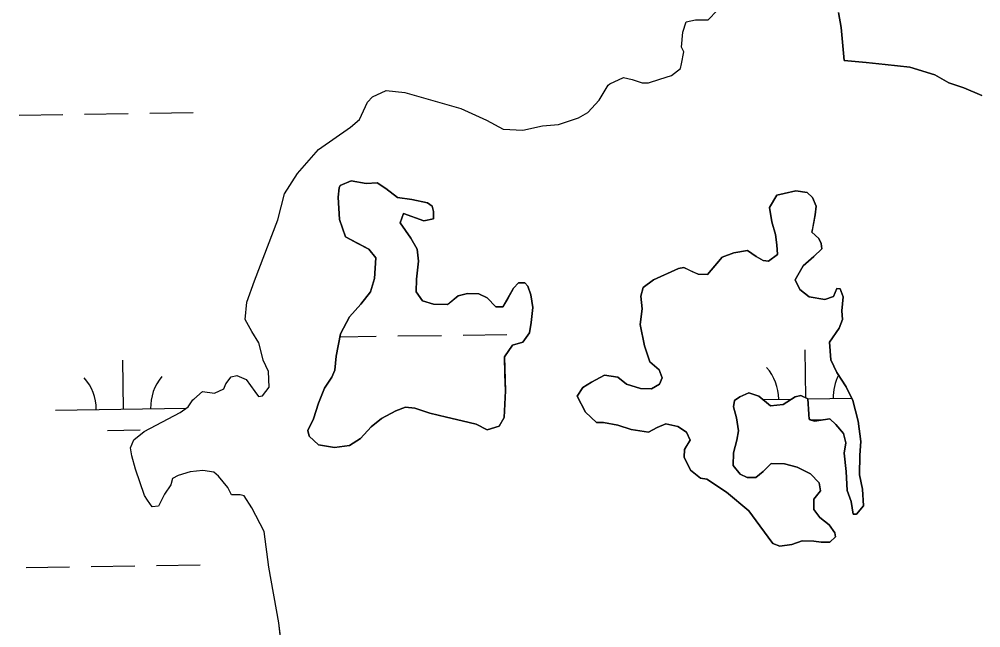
# Model space of a CAD drawing. Extents: x 3807117 to 3845308, y 337856 to 363736.
# Drawn here: x 3813783 to 3814490, y 347230 to 347678 of the extents above; entities that cross this region are included whole.
import ezdxf

# ---------------------------------------------------------------- set-up
doc = ezdxf.new("R2010")
doc.units = 0
doc.layers.add('V-TOPO-SHOR', color=7, linetype='Continuous')
doc.layers.add('V-WETL-SWMP', color=7, linetype='Continuous')

msp = doc.modelspace()

# ---------------------------------------------------------------- linework, layer by layer
at = {"layer": 'V-TOPO-SHOR'}
for points in [[(3814289.36, 347677.03), (3814295.88, 347683.88)], [(3814193.87, 347604.99), (3814200.92, 347608.93), (3814209.22, 347618.08), (3814215.82, 347628.99), (3814217, 347630.14), (3814226.96, 347634.6), (3814233.33, 347633.32), (3814240.84, 347630.85), (3814245.49, 347630.77), (3814253.68, 347633.52), (3814262.45, 347636.27), (3814268.94, 347641.38), (3814269.58, 347644.85), (3814271.49, 347653.53), (3814269.81, 347657.05), (3814270.6, 347668.08), (3814273.06, 347675.59), (3814280.06, 347677.2), (3814289.36, 347677.03)], [(3814385.03, 347682.64), (3814387.14, 347671.56), (3814389.35, 347647.27)], [(3814389.35, 347647.27), (3814405.6, 347645.8), (3814419.52, 347644.38), (3814437.49, 347642.31), (3814455.99, 347636.73), (3814466.34, 347630.73), (3814477.31, 347627.04), (3814490.58, 347621.56)], [(3813976.67, 347207.44), (3813973.67, 347233.65), (3813966.29, 347274.47), (3813962.71, 347300.69), (3813953.74, 347318.29), (3813948.09, 347327.11), (3813945.2, 347327.75), (3813938.8, 347327.87), (3813936, 347333.15), (3813929.18, 347341.41), (3813925.74, 347344.38), (3813917.63, 347345.69), (3813908.32, 347344.7), (3813899.55, 347341.96), (3813895.44, 347339.71), (3813894.19, 347335.09), (3813889.41, 347328.2), (3813885.18, 347319.56), (3813880.52, 347319.07), (3813877.12, 347323.78), (3813874.87, 347327.31), (3813868.25, 347346.61), (3813865.53, 347356.54), (3813864.47, 347362.37), (3813866.91, 347368.14), (3813874.58, 347374.39), (3813900.99, 347388.43), (3813906.88, 347392.39), (3813910.46, 347397.55), (3813911.05, 347398.12), (3813917.55, 347403.81), (3813926.25, 347402.49), (3813933.28, 347405.84), (3813934.51, 347409.31), (3813938.67, 347414.46), (3813942.76, 347415.55), (3813949.68, 347412.51), (3813955.91, 347403.68), (3813958.75, 347400.14), (3813961.66, 347400.67), (3813966.43, 347406.97), (3813966.06, 347418.6), (3813962.15, 347426.81), (3813961.61, 347429.15), (3813958.9, 347439.66), (3813953.82, 347447.89), (3813948.76, 347456.7), (3813950.16, 347469.46), (3813955.68, 347485.05), (3813972.79, 347530.07), (3813977.79, 347549.15), (3813987.37, 347564.08), (3814002.81, 347581.81), (3814026.36, 347598.23), (3814032.86, 347603.92), (3814038.91, 347616.59), (3814042.47, 347620.59), (3814052.43, 347625.06), (3814066.36, 347623.64), (3814107.4, 347611.83), (3814126.42, 347603.34), (3814138.5, 347596.72), (3814153.02, 347595.87), (3814167.6, 347599.09), (3814179.25, 347600.04), (3814193.87, 347604.99)], [(3814012.48, 347414.25), (3814007.1, 347406.21), (3814002.83, 347395.25), (3813999.13, 347383.69), (3813994.9, 347375.05), (3813995.98, 347370.96), (3814002.84, 347364.44), (3814014.43, 347362.48), (3814025.5, 347364.02), (3814033.73, 347369.1), (3814041.44, 347377.67), (3814049.12, 347383.92), (3814059.68, 347389.54), (3814066.71, 347392.31), (3814073.67, 347391.61), (3814084.64, 347387.91), (3814096.79, 347384.78), (3814108.37, 347382.24), (3814118.78, 347379.72), (3814126.84, 347375.5), (3814135.61, 347378.25), (3814139.21, 347384.57), (3814140.16, 347404.32), (3814139.81, 347416.53), (3814139.46, 347429.32), (3814145.44, 347437.93), (3814153.04, 347440.11), (3814157.81, 347447), (3814159.12, 347454.53), (3814160.48, 347465.55), (3814158.91, 347474.88), (3814156.71, 347481.31), (3814154.43, 347483.68), (3814149.78, 347483.76), (3814146.22, 347479.76), (3814142.01, 347472.28), (3814138.4, 347465.96), (3814133.18, 347466.05), (3814126.9, 347472.57), (3814120.57, 347475.59), (3814112.43, 347475.74), (3814105.43, 347474.13), (3814097.76, 347467.88), (3814087.3, 347468.07), (3814079.21, 347470.55), (3814074.68, 347477.02), (3814074.85, 347486.32), (3814076.26, 347499.66), (3814075.26, 347508.4), (3814070.76, 347516.62), (3814062.83, 347527.81), (3814065.29, 347534.74), (3814080.3, 347529.23), (3814087.3, 347530.84), (3814087.4, 347536.07), (3814086.31, 347540.16), (3814082.87, 347542.55), (3814071.29, 347545.09), (3814060.86, 347546.45), (3814052.26, 347553), (3814045.95, 347557.18), (3814037.8, 347556.75), (3814026.79, 347558.7), (3814018.59, 347555.37), (3814017.98, 347553.64), (3814017.27, 347546.67), (3814018.13, 347530.38), (3814022.54, 347517.52), (3814031.75, 347512.7), (3814039.81, 347508.48), (3814044.92, 347501.99), (3814044.06, 347486.89), (3814040.97, 347477.07), (3814033.82, 347467.9), (3814025.52, 347458.76), (3814018.89, 347446.1), (3814015.68, 347429.88), (3814014.9, 347419.43), (3814012.48, 347414.25)], [(3814319.28, 347316.13), (3814327.21, 347304.94), (3814336.85, 347291.97), (3814342.04, 347290.13), (3814350.78, 347291.13), (3814358.39, 347293.9), (3814367.1, 347293.73), (3814372.32, 347293.06), (3814378.71, 347292.94), (3814382.86, 347296.93), (3814382.33, 347299.84), (3814378.37, 347305.73), (3814371.5, 347311.09), (3814366.96, 347316.98), (3814367.1, 347324.54), (3814371.86, 347330.84), (3814370.81, 347336.67), (3814364.54, 347343.18), (3814354.75, 347348.02), (3814345.49, 347350.51), (3814335.62, 347350.7), (3814329.7, 347344.99), (3814324.38, 347340.44), (3814317.99, 347340.56), (3814312.81, 347342.98), (3814307.69, 347349.47), (3814307.87, 347358.77), (3814310.37, 347368.02), (3814311.66, 347374.97), (3814310.09, 347384.3), (3814307.91, 347392.48), (3814308.58, 347397.11), (3814312.7, 347399.95), (3814319.15, 347402.73), (3814326.66, 347400.27), (3814335.24, 347393.13), (3814344.56, 347394.12), (3814353.39, 347399.77), (3814357.47, 347400.86), (3814362.66, 347398.43), (3814363.54, 347383.3), (3814367.59, 347382.07), (3814378.66, 347383.61), (3814383.23, 347379.45), (3814388.92, 347372.95), (3814390.53, 347365.95), (3814389.23, 347358.42), (3814390.73, 347345.02), (3814391.63, 347331.06), (3814394.38, 347322.87), (3814395.95, 347313.54), (3814398.27, 347313.5), (3814403.62, 347319.79), (3814402.69, 347332.01), (3814400.56, 347342.52), (3814400.83, 347357.04), (3814401.6, 347366.91), (3814399.55, 347382.06), (3814395.77, 347397.24), (3814390.72, 347407.21), (3814383.94, 347417.8), (3814379.47, 347427.18), (3814378.54, 347439.98), (3814385.71, 347450.32), (3814388.15, 347456.66), (3814387.69, 347463.06), (3814388.46, 347473.51), (3814386.25, 347479.36), (3814383.93, 347479.41), (3814381.49, 347473.64), (3814375.06, 347471.44), (3814363.47, 347473.4), (3814356.6, 347478.75), (3814353.24, 347485.79), (3814359.24, 347496.14), (3814366.93, 347502.97), (3814372.85, 347508.67), (3814372.34, 347512.75), (3814370.66, 347516.27), (3814365.52, 347521.02), (3814366.15, 347523.91), (3814368.08, 347533.76), (3814368.78, 347540.14), (3814366, 347546.58), (3814362, 347550.14), (3814353.88, 347551.46), (3814345.12, 347549.29), (3814339.87, 347548.23), (3814334.47, 347539.03), (3814336.02, 347528.54), (3814338.75, 347519.19), (3814339.77, 347511.61), (3814340.22, 347504.63), (3814333.73, 347499.52), (3814329.68, 347500.18), (3814324.5, 347503.18), (3814318.19, 347507.37), (3814308.28, 347505.81), (3814299.5, 347502.48), (3814297.12, 347499.62), (3814288.8, 347489.9)], [(3814288.8, 347489.9), (3814281.83, 347490.03), (3814277.79, 347491.85), (3814271.46, 347494.87), (3814267.38, 347494.36), (3814249.21, 347485.98), (3814241.55, 347480.31), (3814239.68, 347473.96), (3814240.67, 347464.64), (3814239.29, 347453.04), (3814242.49, 347437.29), (3814246.34, 347425.59), (3814253.21, 347419.65), (3814255.42, 347413.8), (3814253.59, 347409.18), (3814247.72, 347405.8), (3814239.58, 347405.96), (3814229.18, 347409.05), (3814222.88, 347414.4), (3814213.03, 347415.75), (3814203.63, 347410.69), (3814197.17, 347406.74), (3814192.98, 347400.43), (3814199.16, 347388.69), (3814207.15, 347380.98), (3814212.38, 347380.89), (3814222.8, 347378.95), (3814232.63, 347375.86), (3814245.38, 347373.88), (3814251.83, 347377.25), (3814258.28, 347380.03), (3814266.96, 347378.13), (3814273.28, 347373.94), (3814276.07, 347368.08), (3814273.68, 347364.05), (3814271.88, 347361.18), (3814271.77, 347355.37), (3814276.25, 347345.99), (3814283.69, 347340.04), (3814288.33, 347339.37), (3814302.68, 347329.8), (3814319.28, 347316.13)]]:
    msp.add_lwpolyline(points, dxfattribs=at)
at = {"layer": 'V-WETL-SWMP'}
for p, q in [((3814289.36, 347677.03), (3814295.88, 347683.88)), ((3814273.06, 347675.59), (3814280.06, 347677.2)), ((3814280.06, 347677.2), (3814289.36, 347677.03)), ((3814270.6, 347668.08), (3814273.06, 347675.59)), ((3814269.81, 347657.05), (3814270.6, 347668.08)), ((3814271.49, 347653.53), (3814269.81, 347657.05)), ((3814269.58, 347644.85), (3814271.49, 347653.53)), ((3814262.45, 347636.26), (3814268.94, 347641.37)), ((3814268.94, 347641.37), (3814269.58, 347644.85)), ((3814217, 347630.14), (3814226.97, 347634.6)), ((3814226.97, 347634.6), (3814233.33, 347633.32)), ((3814245.49, 347630.77), (3814253.68, 347633.52)), ((3814253.68, 347633.52), (3814262.45, 347636.26)), ((3814209.22, 347618.08), (3814215.82, 347629)), ((3814215.82, 347629), (3814217, 347630.14)), ((3814233.33, 347633.32), (3814240.84, 347630.85)), ((3814240.84, 347630.85), (3814245.49, 347630.77)), ((3814038.91, 347616.59), (3814042.47, 347620.59)), ((3814042.47, 347620.59), (3814052.43, 347625.06)), ((3814052.43, 347625.06), (3814066.36, 347623.64)), ((3814066.36, 347623.64), (3814107.4, 347611.83)), ((3814032.86, 347603.92), (3814038.91, 347616.59)), ((3814200.92, 347608.93), (3814209.22, 347618.08)), ((3813782.71, 347606.94), (3813814.71, 347607.42)), ((3813830.71, 347607.66), (3813862.7, 347608.14)), ((3813878.7, 347608.38), (3813910.7, 347608.86)), ((3814107.4, 347611.83), (3814126.42, 347603.34)), ((3814193.87, 347604.99), (3814200.92, 347608.93)), ((3814002.81, 347581.81), (3814026.36, 347598.23)), ((3814026.36, 347598.23), (3814032.86, 347603.92)), ((3814126.42, 347603.34), (3814138.5, 347596.72)), ((3814153.02, 347595.87), (3814167.6, 347599.09)), ((3814167.6, 347599.09), (3814179.25, 347600.04)), ((3814179.25, 347600.04), (3814193.87, 347604.99)), ((3814138.5, 347596.72), (3814153.02, 347595.87)), ((3813987.37, 347564.08), (3814002.81, 347581.81)), ((3813977.79, 347549.15), (3813987.37, 347564.08)), ((3813972.79, 347530.06), (3813977.79, 347549.15)), ((3813955.68, 347485.05), (3813972.79, 347530.06)), ((3813950.16, 347469.46), (3813955.68, 347485.05)), ((3813948.76, 347456.7), (3813950.16, 347469.46)), ((3813953.82, 347447.89), (3813948.76, 347456.7)), ((3813958.9, 347439.66), (3813953.82, 347447.89)), ((3814018.46, 347443.96), (3814045.18, 347444.36)), ((3814061.17, 347444.6), (3814093.17, 347445.07)), ((3814109.17, 347445.31), (3814141.17, 347445.79)), ((3813961.61, 347429.15), (3813958.9, 347439.66)), ((3813962.15, 347426.81), (3813961.61, 347429.15)), ((3814361.21, 347399.11), (3814360.68, 347434.34)), ((3813859.37, 347390.82), (3813858.83, 347426.82)), ((3813966.06, 347418.6), (3813962.15, 347426.81)), ((3813934.51, 347409.31), (3813938.67, 347414.46)), ((3813938.67, 347414.46), (3813942.76, 347415.55)), ((3813942.76, 347415.55), (3813949.68, 347412.51)), ((3813966.43, 347406.97), (3813966.06, 347418.6)), ((3813933.28, 347405.84), (3813934.51, 347409.31)), ((3813949.68, 347412.51), (3813955.91, 347403.68)), ((3813911.05, 347398.12), (3813917.55, 347403.81)), ((3813917.55, 347403.81), (3813926.25, 347402.49)), ((3813926.25, 347402.49), (3813933.28, 347405.84)), ((3813955.91, 347403.68), (3813958.75, 347400.14)), ((3813958.75, 347400.14), (3813961.66, 347400.67)), ((3813961.66, 347400.67), (3813966.43, 347406.97)), ((3813906.88, 347392.39), (3813910.46, 347397.55)), ((3813910.46, 347397.55), (3813911.05, 347398.12)), ((3814329.54, 347397.87), (3814350.91, 347398.19)), ((3814362.66, 347398.36), (3814394.95, 347398.85)), ((3813809.37, 347390.07), (3813905.58, 347391.52)), ((3813874.58, 347374.39), (3813900.99, 347388.43)), ((3813900.99, 347388.43), (3813906.88, 347392.39)), ((3814364.67, 347382.96), (3814373.45, 347383.09)), ((3813847.6, 347375.21), (3813871.59, 347375.57)), ((3813866.91, 347368.14), (3813874.58, 347374.39)), ((3813864.48, 347362.37), (3813866.91, 347368.14)), ((3813865.53, 347356.54), (3813864.48, 347362.37)), ((3813868.25, 347346.61), (3813865.53, 347356.54)), ((3813874.87, 347327.31), (3813868.25, 347346.61)), ((3813908.32, 347344.7), (3813899.55, 347341.96)), ((3813917.63, 347345.69), (3813908.32, 347344.7)), ((3813925.75, 347344.38), (3813917.63, 347345.69)), ((3813929.18, 347341.41), (3813925.75, 347344.38)), ((3813895.44, 347339.71), (3813894.19, 347335.09)), ((3813899.55, 347341.96), (3813895.44, 347339.71)), ((3813936, 347333.15), (3813929.18, 347341.41)), ((3813894.19, 347335.09), (3813889.41, 347328.2)), ((3813938.81, 347327.86), (3813936, 347333.15)), ((3813877.12, 347323.78), (3813874.87, 347327.31)), ((3813880.52, 347319.07), (3813877.12, 347323.78)), ((3813889.41, 347328.2), (3813885.18, 347319.56)), ((3813945.2, 347327.75), (3813938.81, 347327.86)), ((3813948.09, 347327.11), (3813945.2, 347327.75)), ((3813953.74, 347318.29), (3813948.09, 347327.11)), ((3813885.18, 347319.56), (3813880.52, 347319.07)), ((3813962.71, 347300.69), (3813953.74, 347318.29)), ((3813966.29, 347274.47), (3813962.71, 347300.69)), ((3813787.69, 347274.31), (3813819.69, 347274.78)), ((3813835.69, 347275.02), (3813867.69, 347275.5)), ((3813883.68, 347275.74), (3813915.68, 347276.22)), ((3813973.67, 347233.65), (3813966.29, 347274.47)), ((3813976.67, 347207.44), (3813973.67, 347233.65))]:
    msp.add_line(p, q, dxfattribs=at)
for points in [[(3814490.58, 347621.56), (3814477.31, 347627.04), (3814466.34, 347630.73), (3814455.99, 347636.73), (3814437.5, 347642.31), (3814419.52, 347644.39), (3814405.6, 347645.81), (3814389.35, 347647.27), (3814387.15, 347671.56), (3814385.03, 347682.64)], [(3814319.28, 347316.13), (3814302.68, 347329.8), (3814288.33, 347339.37), (3814283.69, 347340.04), (3814276.25, 347345.99), (3814271.77, 347355.37), (3814271.88, 347361.18), (3814276.07, 347368.08), (3814273.28, 347373.94), (3814266.96, 347378.13), (3814258.28, 347380.03), (3814251.83, 347377.25), (3814245.38, 347373.88), (3814232.63, 347375.86), (3814222.81, 347378.95), (3814212.38, 347380.89), (3814207.15, 347380.98), (3814199.16, 347388.69), (3814192.98, 347400.43), (3814197.17, 347406.74), (3814203.63, 347410.69), (3814213.03, 347415.75), (3814222.88, 347414.4), (3814229.18, 347409.05), (3814239.58, 347405.96), (3814247.72, 347405.8), (3814253.59, 347409.18), (3814255.42, 347413.8), (3814253.2, 347419.65), (3814246.34, 347425.59), (3814242.49, 347437.29), (3814239.29, 347453.04), (3814240.67, 347464.64), (3814239.68, 347473.96), (3814241.55, 347480.31), (3814249.21, 347485.98), (3814267.38, 347494.36), (3814271.46, 347494.87), (3814281.83, 347490.03), (3814288.8, 347489.9), (3814299.5, 347502.48), (3814308.28, 347505.81), (3814318.19, 347507.37), (3814324.5, 347503.18), (3814329.68, 347500.18), (3814333.73, 347499.52), (3814340.22, 347504.63), (3814339.77, 347511.61), (3814338.75, 347519.19), (3814336.02, 347528.54), (3814334.47, 347539.03), (3814339.87, 347548.23), (3814345.12, 347549.29), (3814353.88, 347551.46), (3814361.99, 347550.14), (3814366, 347546.58), (3814368.78, 347540.14), (3814368.08, 347533.76), (3814365.52, 347521.02), (3814370.66, 347516.27), (3814372.34, 347512.75), (3814372.85, 347508.67), (3814366.93, 347502.97), (3814359.25, 347496.14), (3814353.24, 347485.79), (3814356.6, 347478.75), (3814363.47, 347473.4), (3814375.06, 347471.44), (3814381.49, 347473.64), (3814383.93, 347479.41), (3814386.25, 347479.36), (3814388.47, 347473.51), (3814387.69, 347463.06), (3814388.15, 347456.66), (3814385.71, 347450.32), (3814378.54, 347439.99), (3814379.47, 347427.18), (3814383.94, 347417.8), (3814390.72, 347407.21), (3814395.77, 347397.24), (3814399.55, 347382.05), (3814401.6, 347366.91), (3814400.83, 347357.04), (3814400.56, 347342.51), (3814402.69, 347332.01), (3814403.62, 347319.79), (3814398.28, 347313.5), (3814395.95, 347313.54), (3814394.38, 347322.87), (3814391.63, 347331.06), (3814390.73, 347345.02), (3814389.23, 347358.42), (3814390.53, 347365.95), (3814388.92, 347372.95), (3814383.23, 347379.45), (3814378.66, 347383.61), (3814367.58, 347382.07), (3814363.54, 347383.31), (3814362.66, 347398.43), (3814357.47, 347400.86), (3814353.38, 347399.77)], [(3814353.38, 347399.77), (3814344.56, 347394.12), (3814335.24, 347393.13), (3814326.66, 347400.27), (3814319.15, 347402.73), (3814312.7, 347399.95), (3814308.58, 347397.11), (3814307.91, 347392.48), (3814310.09, 347384.3), (3814311.66, 347374.97), (3814310.37, 347368.02), (3814307.87, 347358.77), (3814307.7, 347349.47), (3814312.81, 347342.98), (3814317.99, 347340.56), (3814324.38, 347340.44), (3814329.7, 347344.99), (3814335.62, 347350.7), (3814345.49, 347350.51), (3814354.75, 347348.02), (3814364.54, 347343.18), (3814370.81, 347336.67), (3814371.86, 347330.84), (3814367.1, 347324.54), (3814366.96, 347316.98), (3814371.5, 347311.09), (3814378.37, 347305.73), (3814382.33, 347299.84), (3814382.86, 347296.93), (3814378.71, 347292.94), (3814372.32, 347293.05), (3814367.1, 347293.73), (3814358.39, 347293.9), (3814350.78, 347291.13), (3814342.04, 347290.13), (3814336.85, 347291.97), (3814327.21, 347304.94), (3814319.28, 347316.13)]]:
    msp.add_lwpolyline(points, dxfattribs=at)
msp.add_lwpolyline([(3814007.1, 347406.21), (3814012.48, 347414.25), (3814014.9, 347419.43), (3814015.68, 347429.88), (3814018.89, 347446.1), (3814025.52, 347458.76), (3814033.82, 347467.9), (3814040.97, 347477.07), (3814044.06, 347486.89), (3814044.92, 347501.99), (3814039.81, 347508.48), (3814022.54, 347517.52), (3814018.13, 347530.39), (3814017.27, 347546.67), (3814017.98, 347553.64), (3814018.59, 347555.37), (3814026.79, 347558.7), (3814037.8, 347556.76), (3814045.95, 347557.18), (3814052.26, 347553), (3814060.86, 347546.45), (3814071.29, 347545.09), (3814082.87, 347542.55), (3814086.31, 347540.16), (3814087.4, 347536.07), (3814087.3, 347530.84), (3814080.3, 347529.23), (3814065.29, 347534.74), (3814062.83, 347527.81), (3814070.76, 347516.62), (3814075.26, 347508.4), (3814076.26, 347499.66), (3814074.85, 347486.32), (3814074.68, 347477.02), (3814079.21, 347470.55), (3814087.3, 347468.07), (3814097.75, 347467.88), (3814105.43, 347474.13), (3814112.43, 347475.74), (3814120.57, 347475.59), (3814126.9, 347472.57), (3814133.18, 347466.05), (3814138.4, 347465.96), (3814146.22, 347479.76), (3814149.78, 347483.76), (3814154.43, 347483.68), (3814156.71, 347481.31), (3814158.91, 347474.88), (3814160.48, 347465.55), (3814159.12, 347454.53), (3814157.81, 347447), (3814153.04, 347440.11), (3814145.44, 347437.93), (3814139.47, 347429.32), (3814140.16, 347404.32), (3814139.21, 347384.57), (3814135.61, 347378.25), (3814126.84, 347375.5), (3814118.78, 347379.72), (3814108.37, 347382.24), (3814096.79, 347384.78), (3814084.64, 347387.91), (3814073.67, 347391.6), (3814066.71, 347392.32), (3814059.68, 347389.54), (3814049.12, 347383.92), (3814041.44, 347377.67), (3814033.73, 347369.1), (3814025.5, 347364.02), (3814014.42, 347362.48), (3814002.84, 347364.44), (3813995.98, 347370.96), (3813994.9, 347375.05), (3813999.13, 347383.69), (3814002.83, 347395.25)], close=True, dxfattribs=at)
for centre, start, end in [((3814305.97, 347397.99), 0.08653, 41.63019), ((3813914.59, 347392.13), 140.08653, 181.63019), ((3814416.45, 347399.65), 152.55691, 181.63019), ((3813804.12, 347390.47), 0.08653, 41.63019)]:
    msp.add_arc(centre, 35.25, start, end, dxfattribs=at)

doc.saveas('drawing.dxf')
